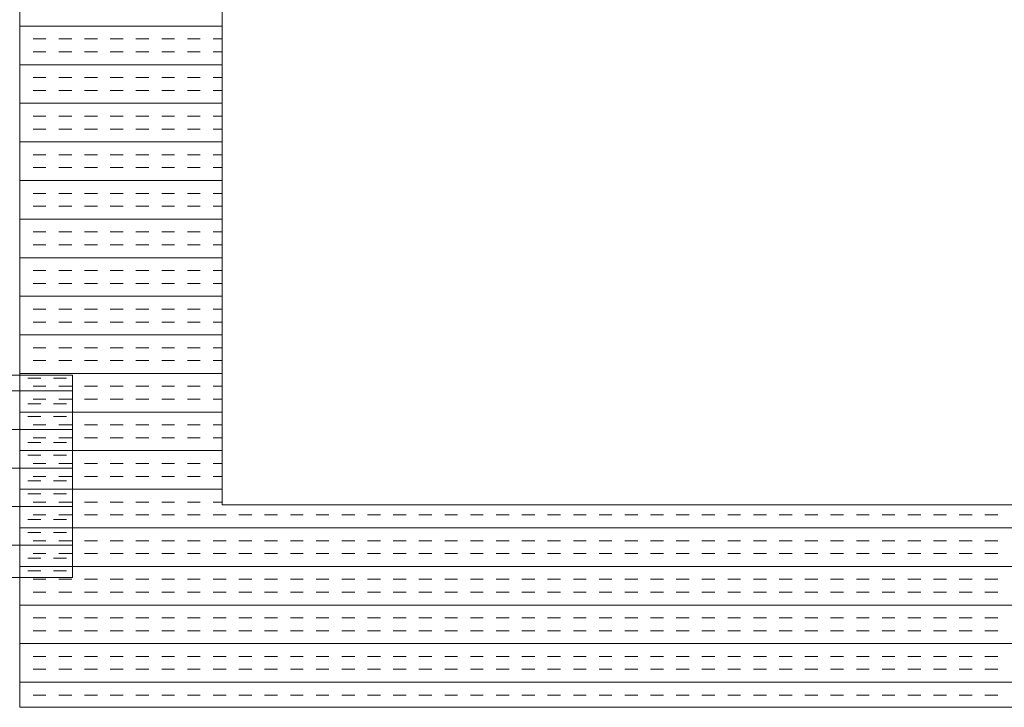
# Model space of a CAD drawing. Extents: x 3940905 to 4145695, y 925352 to 1109797.
# Tile 609 of 656: x 4013860 to 4014103, y 1100654 to 1100824. Entities that reach past the tile are written whole.
import ezdxf

# ---------------------------------------------------------------- set-up
doc = ezdxf.new("R2010")
doc.units = 0
doc.header["$LTSCALE"] = 750
doc.header["$MEASUREMENT"] = 0
doc.layers.add('CKD Equipments', color=252, linetype='CONTINUOUS', lineweight=0)

msp = doc.modelspace()

# ---------------------------------------------------------------- linework, layer by layer
at = {"layer": 'CKD Equipments'}
for p, q in [((4013860.36, 1101353.98), (4013860.36, 1100653.98)), ((4013910.36, 1101303.98), (4013910.36, 1100703.98)), ((4013873.36, 1100735.98), (4013273.36, 1100735.98)), ((4013873.36, 1100685.98), (4013873.36, 1100735.98)), ((4013910.36, 1100703.98), (4014628.36, 1100703.98)), ((4013273.36, 1100685.98), (4013873.36, 1100685.98)), ((4013860.36, 1100653.98), (4014678.36, 1100653.98))]:
    msp.add_line(p, q, dxfattribs=at)
at = {"layer": 'CKD Equipments', "color": 4, "linetype": 'Continuous'}
for p, q in [((4013910.36, 1100822.1), (4013860.36, 1100822.1)), ((4013860.49, 1100818.92), (4013860.36, 1100818.92)), ((4013866.84, 1100818.92), (4013863.66, 1100818.92)), ((4013873.19, 1100818.92), (4013870.01, 1100818.92)), ((4013879.54, 1100818.92), (4013876.36, 1100818.92)), ((4013885.89, 1100818.92), (4013882.71, 1100818.92)), ((4013892.24, 1100818.92), (4013889.06, 1100818.92)), ((4013898.59, 1100818.92), (4013895.41, 1100818.92)), ((4013904.94, 1100818.92), (4013901.76, 1100818.92)), ((4013910.36, 1100818.92), (4013908.11, 1100818.92)), ((4013860.49, 1100815.75), (4013860.36, 1100815.75)), ((4013866.84, 1100815.75), (4013863.66, 1100815.75)), ((4013873.19, 1100815.75), (4013870.01, 1100815.75)), ((4013879.54, 1100815.75), (4013876.36, 1100815.75)), ((4013885.89, 1100815.75), (4013882.71, 1100815.75)), ((4013892.24, 1100815.75), (4013889.06, 1100815.75)), ((4013898.59, 1100815.75), (4013895.41, 1100815.75)), ((4013904.94, 1100815.75), (4013901.76, 1100815.75)), ((4013910.36, 1100815.75), (4013908.11, 1100815.75)), ((4013910.36, 1100812.57), (4013860.36, 1100812.57)), ((4013860.49, 1100809.4), (4013860.36, 1100809.4)), ((4013866.84, 1100809.4), (4013863.66, 1100809.4)), ((4013873.19, 1100809.4), (4013870.01, 1100809.4)), ((4013879.54, 1100809.4), (4013876.36, 1100809.4)), ((4013885.89, 1100809.4), (4013882.71, 1100809.4)), ((4013892.24, 1100809.4), (4013889.06, 1100809.4)), ((4013898.59, 1100809.4), (4013895.41, 1100809.4)), ((4013904.94, 1100809.4), (4013901.76, 1100809.4)), ((4013910.36, 1100809.4), (4013908.11, 1100809.4)), ((4013860.49, 1100806.22), (4013860.36, 1100806.22)), ((4013866.84, 1100806.22), (4013863.66, 1100806.22)), ((4013873.19, 1100806.22), (4013870.01, 1100806.22)), ((4013879.54, 1100806.22), (4013876.36, 1100806.22)), ((4013885.89, 1100806.22), (4013882.71, 1100806.22)), ((4013892.24, 1100806.22), (4013889.06, 1100806.22)), ((4013898.59, 1100806.22), (4013895.41, 1100806.22)), ((4013904.94, 1100806.22), (4013901.76, 1100806.22)), ((4013910.36, 1100806.22), (4013908.11, 1100806.22)), ((4013910.36, 1100803.05), (4013860.36, 1100803.05)), ((4013860.49, 1100799.87), (4013860.36, 1100799.87)), ((4013866.84, 1100799.87), (4013863.66, 1100799.87)), ((4013873.19, 1100799.87), (4013870.01, 1100799.87)), ((4013879.54, 1100799.87), (4013876.36, 1100799.87)), ((4013885.89, 1100799.87), (4013882.71, 1100799.87)), ((4013892.24, 1100799.87), (4013889.06, 1100799.87)), ((4013898.59, 1100799.87), (4013895.41, 1100799.87)), ((4013904.94, 1100799.87), (4013901.76, 1100799.87)), ((4013910.36, 1100799.87), (4013908.11, 1100799.87)), ((4013860.49, 1100796.7), (4013860.36, 1100796.7)), ((4013866.84, 1100796.7), (4013863.66, 1100796.7)), ((4013873.19, 1100796.7), (4013870.01, 1100796.7)), ((4013879.54, 1100796.7), (4013876.36, 1100796.7)), ((4013885.89, 1100796.7), (4013882.71, 1100796.7)), ((4013892.24, 1100796.7), (4013889.06, 1100796.7)), ((4013898.59, 1100796.7), (4013895.41, 1100796.7)), ((4013904.94, 1100796.7), (4013901.76, 1100796.7)), ((4013910.36, 1100796.7), (4013908.11, 1100796.7)), ((4013910.36, 1100793.52), (4013860.36, 1100793.52)), ((4013860.49, 1100790.35), (4013860.36, 1100790.35)), ((4013866.84, 1100790.35), (4013863.66, 1100790.35)), ((4013873.19, 1100790.35), (4013870.01, 1100790.35)), ((4013879.54, 1100790.35), (4013876.36, 1100790.35)), ((4013885.89, 1100790.35), (4013882.71, 1100790.35)), ((4013892.24, 1100790.35), (4013889.06, 1100790.35)), ((4013898.59, 1100790.35), (4013895.41, 1100790.35)), ((4013904.94, 1100790.35), (4013901.76, 1100790.35)), ((4013910.36, 1100790.35), (4013908.11, 1100790.35)), ((4013860.49, 1100787.17), (4013860.36, 1100787.17)), ((4013866.84, 1100787.17), (4013863.66, 1100787.17)), ((4013873.19, 1100787.17), (4013870.01, 1100787.17)), ((4013879.54, 1100787.17), (4013876.36, 1100787.17)), ((4013885.89, 1100787.17), (4013882.71, 1100787.17)), ((4013892.24, 1100787.17), (4013889.06, 1100787.17)), ((4013898.59, 1100787.17), (4013895.41, 1100787.17)), ((4013904.94, 1100787.17), (4013901.76, 1100787.17)), ((4013910.36, 1100787.17), (4013908.11, 1100787.17)), ((4013910.36, 1100784), (4013860.36, 1100784)), ((4013860.49, 1100780.82), (4013860.36, 1100780.82)), ((4013866.84, 1100780.82), (4013863.66, 1100780.82)), ((4013873.19, 1100780.82), (4013870.01, 1100780.82)), ((4013879.54, 1100780.82), (4013876.36, 1100780.82)), ((4013885.89, 1100780.82), (4013882.71, 1100780.82)), ((4013892.24, 1100780.82), (4013889.06, 1100780.82)), ((4013898.59, 1100780.82), (4013895.41, 1100780.82)), ((4013904.94, 1100780.82), (4013901.76, 1100780.82)), ((4013910.36, 1100780.82), (4013908.11, 1100780.82)), ((4013860.49, 1100777.65), (4013860.36, 1100777.65)), ((4013866.84, 1100777.65), (4013863.66, 1100777.65)), ((4013873.19, 1100777.65), (4013870.01, 1100777.65)), ((4013879.54, 1100777.65), (4013876.36, 1100777.65)), ((4013885.89, 1100777.65), (4013882.71, 1100777.65)), ((4013892.24, 1100777.65), (4013889.06, 1100777.65)), ((4013898.59, 1100777.65), (4013895.41, 1100777.65)), ((4013904.94, 1100777.65), (4013901.76, 1100777.65)), ((4013910.36, 1100777.65), (4013908.11, 1100777.65)), ((4013910.36, 1100774.47), (4013860.36, 1100774.47)), ((4013860.49, 1100771.3), (4013860.36, 1100771.3)), ((4013866.84, 1100771.3), (4013863.66, 1100771.3)), ((4013873.19, 1100771.3), (4013870.01, 1100771.3)), ((4013879.54, 1100771.3), (4013876.36, 1100771.3)), ((4013885.89, 1100771.3), (4013882.71, 1100771.3)), ((4013892.24, 1100771.3), (4013889.06, 1100771.3)), ((4013898.59, 1100771.3), (4013895.41, 1100771.3)), ((4013904.94, 1100771.3), (4013901.76, 1100771.3)), ((4013910.36, 1100771.3), (4013908.11, 1100771.3)), ((4013860.49, 1100768.12), (4013860.36, 1100768.12)), ((4013866.84, 1100768.12), (4013863.66, 1100768.12)), ((4013873.19, 1100768.12), (4013870.01, 1100768.12)), ((4013879.54, 1100768.12), (4013876.36, 1100768.12)), ((4013885.89, 1100768.12), (4013882.71, 1100768.12)), ((4013892.24, 1100768.12), (4013889.06, 1100768.12)), ((4013898.59, 1100768.12), (4013895.41, 1100768.12)), ((4013904.94, 1100768.12), (4013901.76, 1100768.12)), ((4013910.36, 1100768.12), (4013908.11, 1100768.12)), ((4013910.36, 1100764.95), (4013860.36, 1100764.95)), ((4013860.49, 1100761.77), (4013860.36, 1100761.77)), ((4013866.84, 1100761.77), (4013863.66, 1100761.77)), ((4013873.19, 1100761.77), (4013870.01, 1100761.77)), ((4013879.54, 1100761.77), (4013876.36, 1100761.77)), ((4013885.89, 1100761.77), (4013882.71, 1100761.77)), ((4013892.24, 1100761.77), (4013889.06, 1100761.77)), ((4013898.59, 1100761.77), (4013895.41, 1100761.77)), ((4013904.94, 1100761.77), (4013901.76, 1100761.77)), ((4013910.36, 1100761.77), (4013908.11, 1100761.77)), ((4013860.49, 1100758.6), (4013860.36, 1100758.6)), ((4013866.84, 1100758.6), (4013863.66, 1100758.6)), ((4013873.19, 1100758.6), (4013870.01, 1100758.6)), ((4013879.54, 1100758.6), (4013876.36, 1100758.6)), ((4013885.89, 1100758.6), (4013882.71, 1100758.6)), ((4013892.24, 1100758.6), (4013889.06, 1100758.6)), ((4013898.59, 1100758.6), (4013895.41, 1100758.6)), ((4013904.94, 1100758.6), (4013901.76, 1100758.6)), ((4013910.36, 1100758.6), (4013908.11, 1100758.6)), ((4013910.36, 1100755.42), (4013860.36, 1100755.42)), ((4013860.49, 1100752.25), (4013860.36, 1100752.25)), ((4013866.84, 1100752.25), (4013863.66, 1100752.25)), ((4013873.19, 1100752.25), (4013870.01, 1100752.25)), ((4013879.54, 1100752.25), (4013876.36, 1100752.25)), ((4013885.89, 1100752.25), (4013882.71, 1100752.25)), ((4013892.24, 1100752.25), (4013889.06, 1100752.25)), ((4013898.59, 1100752.25), (4013895.41, 1100752.25)), ((4013904.94, 1100752.25), (4013901.76, 1100752.25)), ((4013910.36, 1100752.25), (4013908.11, 1100752.25)), ((4013860.49, 1100749.07), (4013860.36, 1100749.07)), ((4013866.84, 1100749.07), (4013863.66, 1100749.07)), ((4013873.19, 1100749.07), (4013870.01, 1100749.07)), ((4013879.54, 1100749.07), (4013876.36, 1100749.07)), ((4013885.89, 1100749.07), (4013882.71, 1100749.07)), ((4013892.24, 1100749.07), (4013889.06, 1100749.07)), ((4013898.59, 1100749.07), (4013895.41, 1100749.07)), ((4013904.94, 1100749.07), (4013901.76, 1100749.07)), ((4013910.36, 1100749.07), (4013908.11, 1100749.07)), ((4013910.36, 1100745.9), (4013860.36, 1100745.9)), ((4013860.49, 1100742.72), (4013860.36, 1100742.72)), ((4013866.84, 1100742.72), (4013863.66, 1100742.72)), ((4013873.19, 1100742.72), (4013870.01, 1100742.72)), ((4013879.54, 1100742.72), (4013876.36, 1100742.72)), ((4013885.89, 1100742.72), (4013882.71, 1100742.72)), ((4013892.24, 1100742.72), (4013889.06, 1100742.72)), ((4013898.59, 1100742.72), (4013895.41, 1100742.72)), ((4013904.94, 1100742.72), (4013901.76, 1100742.72)), ((4013910.36, 1100742.72), (4013908.11, 1100742.72)), ((4013860.49, 1100739.55), (4013860.36, 1100739.55)), ((4013866.84, 1100739.55), (4013863.66, 1100739.55)), ((4013873.19, 1100739.55), (4013870.01, 1100739.55)), ((4013879.54, 1100739.55), (4013876.36, 1100739.55)), ((4013885.89, 1100739.55), (4013882.71, 1100739.55)), ((4013892.24, 1100739.55), (4013889.06, 1100739.55)), ((4013898.59, 1100739.55), (4013895.41, 1100739.55)), ((4013904.94, 1100739.55), (4013901.76, 1100739.55)), ((4013910.36, 1100739.55), (4013908.11, 1100739.55)), ((4013910.36, 1100736.37), (4013860.36, 1100736.37)), ((4013865.54, 1100735.25), (4013862.36, 1100735.25)), ((4013871.89, 1100735.25), (4013868.71, 1100735.25)), ((4013873.36, 1100732.07), (4013273.36, 1100732.07)), ((4013860.49, 1100733.2), (4013860.36, 1100733.2)), ((4013866.84, 1100733.2), (4013863.66, 1100733.2)), ((4013873.19, 1100733.2), (4013870.01, 1100733.2)), ((4013879.54, 1100733.2), (4013876.36, 1100733.2)), ((4013885.89, 1100733.2), (4013882.71, 1100733.2)), ((4013892.24, 1100733.2), (4013889.06, 1100733.2)), ((4013898.59, 1100733.2), (4013895.41, 1100733.2)), ((4013904.94, 1100733.2), (4013901.76, 1100733.2)), ((4013910.36, 1100733.2), (4013908.11, 1100733.2)), ((4013860.49, 1100730.02), (4013860.36, 1100730.02)), ((4013866.84, 1100730.02), (4013863.66, 1100730.02)), ((4013873.19, 1100730.02), (4013870.01, 1100730.02)), ((4013879.54, 1100730.02), (4013876.36, 1100730.02)), ((4013885.89, 1100730.02), (4013882.71, 1100730.02)), ((4013892.24, 1100730.02), (4013889.06, 1100730.02)), ((4013898.59, 1100730.02), (4013895.41, 1100730.02)), ((4013904.94, 1100730.02), (4013901.76, 1100730.02)), ((4013910.36, 1100730.02), (4013908.11, 1100730.02)), ((4013910.36, 1100726.85), (4013860.36, 1100726.85)), ((4013865.54, 1100728.9), (4013862.36, 1100728.9)), ((4013871.89, 1100728.9), (4013868.71, 1100728.9)), ((4013865.54, 1100725.72), (4013862.36, 1100725.72)), ((4013871.89, 1100725.72), (4013868.71, 1100725.72)), ((4013873.36, 1100722.55), (4013273.36, 1100722.55)), ((4013860.49, 1100723.67), (4013860.36, 1100723.67)), ((4013866.84, 1100723.67), (4013863.66, 1100723.67)), ((4013873.19, 1100723.67), (4013870.01, 1100723.67)), ((4013879.54, 1100723.67), (4013876.36, 1100723.67)), ((4013885.89, 1100723.67), (4013882.71, 1100723.67)), ((4013892.24, 1100723.67), (4013889.06, 1100723.67)), ((4013898.59, 1100723.67), (4013895.41, 1100723.67)), ((4013904.94, 1100723.67), (4013901.76, 1100723.67)), ((4013910.36, 1100723.67), (4013908.11, 1100723.67)), ((4013860.49, 1100720.5), (4013860.36, 1100720.5)), ((4013865.54, 1100719.37), (4013862.36, 1100719.37)), ((4013866.84, 1100720.5), (4013863.66, 1100720.5)), ((4013871.89, 1100719.37), (4013868.71, 1100719.37)), ((4013873.19, 1100720.5), (4013870.01, 1100720.5)), ((4013879.54, 1100720.5), (4013876.36, 1100720.5)), ((4013885.89, 1100720.5), (4013882.71, 1100720.5)), ((4013892.24, 1100720.5), (4013889.06, 1100720.5)), ((4013898.59, 1100720.5), (4013895.41, 1100720.5)), ((4013904.94, 1100720.5), (4013901.76, 1100720.5)), ((4013910.36, 1100720.5), (4013908.11, 1100720.5)), ((4013910.36, 1100717.32), (4013860.36, 1100717.32)), ((4013865.54, 1100716.2), (4013862.36, 1100716.2)), ((4013871.89, 1100716.2), (4013868.71, 1100716.2)), ((4013873.36, 1100713.02), (4013273.36, 1100713.02)), ((4013860.49, 1100714.15), (4013860.36, 1100714.15)), ((4013866.84, 1100714.15), (4013863.66, 1100714.15)), ((4013873.19, 1100714.15), (4013870.01, 1100714.15)), ((4013879.54, 1100714.15), (4013876.36, 1100714.15)), ((4013885.89, 1100714.15), (4013882.71, 1100714.15)), ((4013892.24, 1100714.15), (4013889.06, 1100714.15)), ((4013898.59, 1100714.15), (4013895.41, 1100714.15)), ((4013904.94, 1100714.15), (4013901.76, 1100714.15)), ((4013910.36, 1100714.15), (4013908.11, 1100714.15)), ((4013860.49, 1100710.97), (4013860.36, 1100710.97)), ((4013865.54, 1100709.85), (4013862.36, 1100709.85)), ((4013866.84, 1100710.97), (4013863.66, 1100710.97)), ((4013871.89, 1100709.85), (4013868.71, 1100709.85)), ((4013873.19, 1100710.97), (4013870.01, 1100710.97)), ((4013879.54, 1100710.97), (4013876.36, 1100710.97)), ((4013885.89, 1100710.97), (4013882.71, 1100710.97)), ((4013892.24, 1100710.97), (4013889.06, 1100710.97)), ((4013898.59, 1100710.97), (4013895.41, 1100710.97)), ((4013904.94, 1100710.97), (4013901.76, 1100710.97)), ((4013910.36, 1100710.97), (4013908.11, 1100710.97)), ((4013910.36, 1100707.8), (4013860.36, 1100707.8)), ((4013865.54, 1100706.67), (4013862.36, 1100706.67)), ((4013871.89, 1100706.67), (4013868.71, 1100706.67)), ((4013873.36, 1100703.5), (4013273.36, 1100703.5)), ((4013860.49, 1100704.62), (4013860.36, 1100704.62)), ((4013866.84, 1100704.62), (4013863.66, 1100704.62)), ((4013873.19, 1100704.62), (4013870.01, 1100704.62)), ((4013879.54, 1100704.62), (4013876.36, 1100704.62)), ((4013885.89, 1100704.62), (4013882.71, 1100704.62)), ((4013892.24, 1100704.62), (4013889.06, 1100704.62)), ((4013898.59, 1100704.62), (4013895.41, 1100704.62)), ((4013904.94, 1100704.62), (4013901.76, 1100704.62)), ((4013910.36, 1100704.62), (4013908.11, 1100704.62)), ((4013860.49, 1100701.45), (4013860.36, 1100701.45)), ((4013865.54, 1100700.32), (4013862.36, 1100700.32)), ((4013866.84, 1100701.45), (4013863.66, 1100701.45)), ((4013871.89, 1100700.32), (4013868.71, 1100700.32)), ((4013873.19, 1100701.45), (4013870.01, 1100701.45)), ((4013879.54, 1100701.45), (4013876.36, 1100701.45)), ((4013885.89, 1100701.45), (4013882.71, 1100701.45)), ((4013892.24, 1100701.45), (4013889.06, 1100701.45)), ((4013898.59, 1100701.45), (4013895.41, 1100701.45)), ((4013904.94, 1100701.45), (4013901.76, 1100701.45)), ((4013911.29, 1100701.45), (4013908.11, 1100701.45)), ((4013917.64, 1100701.45), (4013914.46, 1100701.45)), ((4013923.99, 1100701.45), (4013920.81, 1100701.45)), ((4013930.34, 1100701.45), (4013927.16, 1100701.45)), ((4013936.69, 1100701.45), (4013933.51, 1100701.45)), ((4013943.04, 1100701.45), (4013939.86, 1100701.45)), ((4013949.39, 1100701.45), (4013946.21, 1100701.45)), ((4013955.74, 1100701.45), (4013952.56, 1100701.45)), ((4013962.09, 1100701.45), (4013958.91, 1100701.45)), ((4013968.44, 1100701.45), (4013965.26, 1100701.45)), ((4013974.79, 1100701.45), (4013971.61, 1100701.45)), ((4013981.14, 1100701.45), (4013977.96, 1100701.45)), ((4013987.49, 1100701.45), (4013984.31, 1100701.45)), ((4013993.84, 1100701.45), (4013990.66, 1100701.45)), ((4014000.19, 1100701.45), (4013997.01, 1100701.45)), ((4014006.54, 1100701.45), (4014003.36, 1100701.45)), ((4014012.89, 1100701.45), (4014009.71, 1100701.45)), ((4014019.24, 1100701.45), (4014016.06, 1100701.45)), ((4014025.59, 1100701.45), (4014022.41, 1100701.45)), ((4014031.94, 1100701.45), (4014028.76, 1100701.45)), ((4014038.29, 1100701.45), (4014035.11, 1100701.45)), ((4014044.64, 1100701.45), (4014041.46, 1100701.45)), ((4014050.99, 1100701.45), (4014047.81, 1100701.45)), ((4014057.34, 1100701.45), (4014054.16, 1100701.45)), ((4014063.69, 1100701.45), (4014060.51, 1100701.45)), ((4014070.04, 1100701.45), (4014066.86, 1100701.45)), ((4014076.39, 1100701.45), (4014073.21, 1100701.45)), ((4014082.74, 1100701.45), (4014079.56, 1100701.45)), ((4014089.09, 1100701.45), (4014085.91, 1100701.45)), ((4014095.44, 1100701.45), (4014092.26, 1100701.45)), ((4014101.79, 1100701.45), (4014098.61, 1100701.45)), ((4014678.36, 1100698.27), (4013860.36, 1100698.27)), ((4013860.49, 1100695.1), (4013860.36, 1100695.1)), ((4013865.54, 1100697.15), (4013862.36, 1100697.15)), ((4013866.84, 1100695.1), (4013863.66, 1100695.1)), ((4013871.89, 1100697.15), (4013868.71, 1100697.15)), ((4013873.19, 1100695.1), (4013870.01, 1100695.1)), ((4013879.54, 1100695.1), (4013876.36, 1100695.1)), ((4013885.89, 1100695.1), (4013882.71, 1100695.1)), ((4013892.24, 1100695.1), (4013889.06, 1100695.1)), ((4013898.59, 1100695.1), (4013895.41, 1100695.1)), ((4013904.94, 1100695.1), (4013901.76, 1100695.1)), ((4013911.29, 1100695.1), (4013908.11, 1100695.1)), ((4013917.64, 1100695.1), (4013914.46, 1100695.1)), ((4013923.99, 1100695.1), (4013920.81, 1100695.1)), ((4013930.34, 1100695.1), (4013927.16, 1100695.1)), ((4013936.69, 1100695.1), (4013933.51, 1100695.1)), ((4013943.04, 1100695.1), (4013939.86, 1100695.1)), ((4013949.39, 1100695.1), (4013946.21, 1100695.1)), ((4013955.74, 1100695.1), (4013952.56, 1100695.1)), ((4013962.09, 1100695.1), (4013958.91, 1100695.1)), ((4013968.44, 1100695.1), (4013965.26, 1100695.1)), ((4013974.79, 1100695.1), (4013971.61, 1100695.1)), ((4013981.14, 1100695.1), (4013977.96, 1100695.1)), ((4013987.49, 1100695.1), (4013984.31, 1100695.1)), ((4013993.84, 1100695.1), (4013990.66, 1100695.1)), ((4014000.19, 1100695.1), (4013997.01, 1100695.1)), ((4014006.54, 1100695.1), (4014003.36, 1100695.1)), ((4014012.89, 1100695.1), (4014009.71, 1100695.1)), ((4014019.24, 1100695.1), (4014016.06, 1100695.1)), ((4014025.59, 1100695.1), (4014022.41, 1100695.1)), ((4014031.94, 1100695.1), (4014028.76, 1100695.1)), ((4014038.29, 1100695.1), (4014035.11, 1100695.1)), ((4014044.64, 1100695.1), (4014041.46, 1100695.1)), ((4014050.99, 1100695.1), (4014047.81, 1100695.1)), ((4014057.34, 1100695.1), (4014054.16, 1100695.1)), ((4014063.69, 1100695.1), (4014060.51, 1100695.1)), ((4014070.04, 1100695.1), (4014066.86, 1100695.1)), ((4014076.39, 1100695.1), (4014073.21, 1100695.1)), ((4014082.74, 1100695.1), (4014079.56, 1100695.1)), ((4014089.09, 1100695.1), (4014085.91, 1100695.1)), ((4014095.44, 1100695.1), (4014092.26, 1100695.1)), ((4014101.79, 1100695.1), (4014098.61, 1100695.1)), ((4013873.36, 1100693.97), (4013273.36, 1100693.97)), ((4013860.49, 1100691.92), (4013860.36, 1100691.92)), ((4013865.54, 1100690.8), (4013862.36, 1100690.8)), ((4013866.84, 1100691.92), (4013863.66, 1100691.92)), ((4013871.89, 1100690.8), (4013868.71, 1100690.8)), ((4013873.19, 1100691.92), (4013870.01, 1100691.92)), ((4013879.54, 1100691.92), (4013876.36, 1100691.92)), ((4013885.89, 1100691.92), (4013882.71, 1100691.92)), ((4013892.24, 1100691.92), (4013889.06, 1100691.92)), ((4013898.59, 1100691.92), (4013895.41, 1100691.92)), ((4013904.94, 1100691.92), (4013901.76, 1100691.92)), ((4013911.29, 1100691.92), (4013908.11, 1100691.92)), ((4013917.64, 1100691.92), (4013914.46, 1100691.92)), ((4013923.99, 1100691.92), (4013920.81, 1100691.92)), ((4013930.34, 1100691.92), (4013927.16, 1100691.92)), ((4013936.69, 1100691.92), (4013933.51, 1100691.92)), ((4013943.04, 1100691.92), (4013939.86, 1100691.92)), ((4013949.39, 1100691.92), (4013946.21, 1100691.92)), ((4013955.74, 1100691.92), (4013952.56, 1100691.92)), ((4013962.09, 1100691.92), (4013958.91, 1100691.92)), ((4013968.44, 1100691.92), (4013965.26, 1100691.92)), ((4013974.79, 1100691.92), (4013971.61, 1100691.92)), ((4013981.14, 1100691.92), (4013977.96, 1100691.92)), ((4013987.49, 1100691.92), (4013984.31, 1100691.92)), ((4013993.84, 1100691.92), (4013990.66, 1100691.92)), ((4014000.19, 1100691.92), (4013997.01, 1100691.92)), ((4014006.54, 1100691.92), (4014003.36, 1100691.92)), ((4014012.89, 1100691.92), (4014009.71, 1100691.92)), ((4014019.24, 1100691.92), (4014016.06, 1100691.92)), ((4014025.59, 1100691.92), (4014022.41, 1100691.92)), ((4014031.94, 1100691.92), (4014028.76, 1100691.92)), ((4014038.29, 1100691.92), (4014035.11, 1100691.92)), ((4014044.64, 1100691.92), (4014041.46, 1100691.92)), ((4014050.99, 1100691.92), (4014047.81, 1100691.92)), ((4014057.34, 1100691.92), (4014054.16, 1100691.92)), ((4014063.69, 1100691.92), (4014060.51, 1100691.92)), ((4014070.04, 1100691.92), (4014066.86, 1100691.92)), ((4014076.39, 1100691.92), (4014073.21, 1100691.92)), ((4014082.74, 1100691.92), (4014079.56, 1100691.92)), ((4014089.09, 1100691.92), (4014085.91, 1100691.92)), ((4014095.44, 1100691.92), (4014092.26, 1100691.92)), ((4014101.79, 1100691.92), (4014098.61, 1100691.92)), ((4014678.36, 1100688.75), (4013860.36, 1100688.75)), ((4013860.49, 1100685.57), (4013860.36, 1100685.57)), ((4013865.54, 1100687.62), (4013862.36, 1100687.62)), ((4013866.84, 1100685.57), (4013863.66, 1100685.57)), ((4013871.89, 1100687.62), (4013868.71, 1100687.62)), ((4013873.19, 1100685.57), (4013870.01, 1100685.57)), ((4013879.54, 1100685.57), (4013876.36, 1100685.57)), ((4013885.89, 1100685.57), (4013882.71, 1100685.57)), ((4013892.24, 1100685.57), (4013889.06, 1100685.57)), ((4013898.59, 1100685.57), (4013895.41, 1100685.57)), ((4013904.94, 1100685.57), (4013901.76, 1100685.57)), ((4013911.29, 1100685.57), (4013908.11, 1100685.57)), ((4013917.64, 1100685.57), (4013914.46, 1100685.57)), ((4013923.99, 1100685.57), (4013920.81, 1100685.57)), ((4013930.34, 1100685.57), (4013927.16, 1100685.57)), ((4013936.69, 1100685.57), (4013933.51, 1100685.57)), ((4013943.04, 1100685.57), (4013939.86, 1100685.57)), ((4013949.39, 1100685.57), (4013946.21, 1100685.57)), ((4013955.74, 1100685.57), (4013952.56, 1100685.57)), ((4013962.09, 1100685.57), (4013958.91, 1100685.57)), ((4013968.44, 1100685.57), (4013965.26, 1100685.57)), ((4013974.79, 1100685.57), (4013971.61, 1100685.57)), ((4013981.14, 1100685.57), (4013977.96, 1100685.57)), ((4013987.49, 1100685.57), (4013984.31, 1100685.57)), ((4013993.84, 1100685.57), (4013990.66, 1100685.57)), ((4014000.19, 1100685.57), (4013997.01, 1100685.57)), ((4014006.54, 1100685.57), (4014003.36, 1100685.57)), ((4014012.89, 1100685.57), (4014009.71, 1100685.57)), ((4014019.24, 1100685.57), (4014016.06, 1100685.57)), ((4014025.59, 1100685.57), (4014022.41, 1100685.57)), ((4014031.94, 1100685.57), (4014028.76, 1100685.57)), ((4014038.29, 1100685.57), (4014035.11, 1100685.57)), ((4014044.64, 1100685.57), (4014041.46, 1100685.57)), ((4014050.99, 1100685.57), (4014047.81, 1100685.57)), ((4014057.34, 1100685.57), (4014054.16, 1100685.57)), ((4014063.69, 1100685.57), (4014060.51, 1100685.57)), ((4014070.04, 1100685.57), (4014066.86, 1100685.57)), ((4014076.39, 1100685.57), (4014073.21, 1100685.57)), ((4014082.74, 1100685.57), (4014079.56, 1100685.57)), ((4014089.09, 1100685.57), (4014085.91, 1100685.57)), ((4014095.44, 1100685.57), (4014092.26, 1100685.57)), ((4014101.79, 1100685.57), (4014098.61, 1100685.57)), ((4013860.49, 1100682.4), (4013860.36, 1100682.4)), ((4013866.84, 1100682.4), (4013863.66, 1100682.4)), ((4013873.19, 1100682.4), (4013870.01, 1100682.4)), ((4013879.54, 1100682.4), (4013876.36, 1100682.4)), ((4013885.89, 1100682.4), (4013882.71, 1100682.4)), ((4013892.24, 1100682.4), (4013889.06, 1100682.4)), ((4013898.59, 1100682.4), (4013895.41, 1100682.4)), ((4013904.94, 1100682.4), (4013901.76, 1100682.4)), ((4013911.29, 1100682.4), (4013908.11, 1100682.4)), ((4013917.64, 1100682.4), (4013914.46, 1100682.4)), ((4013923.99, 1100682.4), (4013920.81, 1100682.4)), ((4013930.34, 1100682.4), (4013927.16, 1100682.4)), ((4013936.69, 1100682.4), (4013933.51, 1100682.4)), ((4013943.04, 1100682.4), (4013939.86, 1100682.4)), ((4013949.39, 1100682.4), (4013946.21, 1100682.4)), ((4013955.74, 1100682.4), (4013952.56, 1100682.4)), ((4013962.09, 1100682.4), (4013958.91, 1100682.4)), ((4013968.44, 1100682.4), (4013965.26, 1100682.4)), ((4013974.79, 1100682.4), (4013971.61, 1100682.4)), ((4013981.14, 1100682.4), (4013977.96, 1100682.4)), ((4013987.49, 1100682.4), (4013984.31, 1100682.4)), ((4013993.84, 1100682.4), (4013990.66, 1100682.4)), ((4014000.19, 1100682.4), (4013997.01, 1100682.4)), ((4014006.54, 1100682.4), (4014003.36, 1100682.4)), ((4014012.89, 1100682.4), (4014009.71, 1100682.4)), ((4014019.24, 1100682.4), (4014016.06, 1100682.4)), ((4014025.59, 1100682.4), (4014022.41, 1100682.4)), ((4014031.94, 1100682.4), (4014028.76, 1100682.4)), ((4014038.29, 1100682.4), (4014035.11, 1100682.4)), ((4014044.64, 1100682.4), (4014041.46, 1100682.4)), ((4014050.99, 1100682.4), (4014047.81, 1100682.4)), ((4014057.34, 1100682.4), (4014054.16, 1100682.4)), ((4014063.69, 1100682.4), (4014060.51, 1100682.4)), ((4014070.04, 1100682.4), (4014066.86, 1100682.4)), ((4014076.39, 1100682.4), (4014073.21, 1100682.4)), ((4014082.74, 1100682.4), (4014079.56, 1100682.4)), ((4014089.09, 1100682.4), (4014085.91, 1100682.4)), ((4014095.44, 1100682.4), (4014092.26, 1100682.4)), ((4014101.79, 1100682.4), (4014098.61, 1100682.4)), ((4014678.36, 1100679.22), (4013860.36, 1100679.22)), ((4013860.49, 1100676.05), (4013860.36, 1100676.05)), ((4013866.84, 1100676.05), (4013863.66, 1100676.05)), ((4013873.19, 1100676.05), (4013870.01, 1100676.05)), ((4013879.54, 1100676.05), (4013876.36, 1100676.05)), ((4013885.89, 1100676.05), (4013882.71, 1100676.05)), ((4013892.24, 1100676.05), (4013889.06, 1100676.05)), ((4013898.59, 1100676.05), (4013895.41, 1100676.05)), ((4013904.94, 1100676.05), (4013901.76, 1100676.05)), ((4013911.29, 1100676.05), (4013908.11, 1100676.05)), ((4013917.64, 1100676.05), (4013914.46, 1100676.05)), ((4013923.99, 1100676.05), (4013920.81, 1100676.05)), ((4013930.34, 1100676.05), (4013927.16, 1100676.05)), ((4013936.69, 1100676.05), (4013933.51, 1100676.05)), ((4013943.04, 1100676.05), (4013939.86, 1100676.05)), ((4013949.39, 1100676.05), (4013946.21, 1100676.05)), ((4013955.74, 1100676.05), (4013952.56, 1100676.05)), ((4013962.09, 1100676.05), (4013958.91, 1100676.05)), ((4013968.44, 1100676.05), (4013965.26, 1100676.05)), ((4013974.79, 1100676.05), (4013971.61, 1100676.05)), ((4013981.14, 1100676.05), (4013977.96, 1100676.05)), ((4013987.49, 1100676.05), (4013984.31, 1100676.05)), ((4013993.84, 1100676.05), (4013990.66, 1100676.05)), ((4014000.19, 1100676.05), (4013997.01, 1100676.05)), ((4014006.54, 1100676.05), (4014003.36, 1100676.05)), ((4014012.89, 1100676.05), (4014009.71, 1100676.05)), ((4014019.24, 1100676.05), (4014016.06, 1100676.05)), ((4014025.59, 1100676.05), (4014022.41, 1100676.05)), ((4014031.94, 1100676.05), (4014028.76, 1100676.05)), ((4014038.29, 1100676.05), (4014035.11, 1100676.05)), ((4014044.64, 1100676.05), (4014041.46, 1100676.05)), ((4014050.99, 1100676.05), (4014047.81, 1100676.05)), ((4014057.34, 1100676.05), (4014054.16, 1100676.05)), ((4014063.69, 1100676.05), (4014060.51, 1100676.05)), ((4014070.04, 1100676.05), (4014066.86, 1100676.05)), ((4014076.39, 1100676.05), (4014073.21, 1100676.05)), ((4014082.74, 1100676.05), (4014079.56, 1100676.05)), ((4014089.09, 1100676.05), (4014085.91, 1100676.05)), ((4014095.44, 1100676.05), (4014092.26, 1100676.05)), ((4014101.79, 1100676.05), (4014098.61, 1100676.05)), ((4013860.49, 1100672.87), (4013860.36, 1100672.87)), ((4013866.84, 1100672.87), (4013863.66, 1100672.87)), ((4013873.19, 1100672.87), (4013870.01, 1100672.87)), ((4013879.54, 1100672.87), (4013876.36, 1100672.87)), ((4013885.89, 1100672.87), (4013882.71, 1100672.87)), ((4013892.24, 1100672.87), (4013889.06, 1100672.87)), ((4013898.59, 1100672.87), (4013895.41, 1100672.87)), ((4013904.94, 1100672.87), (4013901.76, 1100672.87)), ((4013911.29, 1100672.87), (4013908.11, 1100672.87)), ((4013917.64, 1100672.87), (4013914.46, 1100672.87)), ((4013923.99, 1100672.87), (4013920.81, 1100672.87)), ((4013930.34, 1100672.87), (4013927.16, 1100672.87)), ((4013936.69, 1100672.87), (4013933.51, 1100672.87)), ((4013943.04, 1100672.87), (4013939.86, 1100672.87)), ((4013949.39, 1100672.87), (4013946.21, 1100672.87)), ((4013955.74, 1100672.87), (4013952.56, 1100672.87)), ((4013962.09, 1100672.87), (4013958.91, 1100672.87)), ((4013968.44, 1100672.87), (4013965.26, 1100672.87)), ((4013974.79, 1100672.87), (4013971.61, 1100672.87)), ((4013981.14, 1100672.87), (4013977.96, 1100672.87)), ((4013987.49, 1100672.87), (4013984.31, 1100672.87)), ((4013993.84, 1100672.87), (4013990.66, 1100672.87)), ((4014000.19, 1100672.87), (4013997.01, 1100672.87)), ((4014006.54, 1100672.87), (4014003.36, 1100672.87)), ((4014012.89, 1100672.87), (4014009.71, 1100672.87)), ((4014019.24, 1100672.87), (4014016.06, 1100672.87)), ((4014025.59, 1100672.87), (4014022.41, 1100672.87)), ((4014031.94, 1100672.87), (4014028.76, 1100672.87)), ((4014038.29, 1100672.87), (4014035.11, 1100672.87)), ((4014044.64, 1100672.87), (4014041.46, 1100672.87)), ((4014050.99, 1100672.87), (4014047.81, 1100672.87)), ((4014057.34, 1100672.87), (4014054.16, 1100672.87)), ((4014063.69, 1100672.87), (4014060.51, 1100672.87)), ((4014070.04, 1100672.87), (4014066.86, 1100672.87)), ((4014076.39, 1100672.87), (4014073.21, 1100672.87)), ((4014082.74, 1100672.87), (4014079.56, 1100672.87)), ((4014089.09, 1100672.87), (4014085.91, 1100672.87)), ((4014095.44, 1100672.87), (4014092.26, 1100672.87)), ((4014101.79, 1100672.87), (4014098.61, 1100672.87)), ((4014678.36, 1100669.7), (4013860.36, 1100669.7)), ((4013860.49, 1100666.52), (4013860.36, 1100666.52)), ((4013866.84, 1100666.52), (4013863.66, 1100666.52)), ((4013873.19, 1100666.52), (4013870.01, 1100666.52)), ((4013879.54, 1100666.52), (4013876.36, 1100666.52)), ((4013885.89, 1100666.52), (4013882.71, 1100666.52)), ((4013892.24, 1100666.52), (4013889.06, 1100666.52)), ((4013898.59, 1100666.52), (4013895.41, 1100666.52)), ((4013904.94, 1100666.52), (4013901.76, 1100666.52)), ((4013911.29, 1100666.52), (4013908.11, 1100666.52)), ((4013917.64, 1100666.52), (4013914.46, 1100666.52)), ((4013923.99, 1100666.52), (4013920.81, 1100666.52)), ((4013930.34, 1100666.52), (4013927.16, 1100666.52)), ((4013936.69, 1100666.52), (4013933.51, 1100666.52)), ((4013943.04, 1100666.52), (4013939.86, 1100666.52)), ((4013949.39, 1100666.52), (4013946.21, 1100666.52)), ((4013955.74, 1100666.52), (4013952.56, 1100666.52)), ((4013962.09, 1100666.52), (4013958.91, 1100666.52)), ((4013968.44, 1100666.52), (4013965.26, 1100666.52)), ((4013974.79, 1100666.52), (4013971.61, 1100666.52)), ((4013981.14, 1100666.52), (4013977.96, 1100666.52)), ((4013987.49, 1100666.52), (4013984.31, 1100666.52)), ((4013993.84, 1100666.52), (4013990.66, 1100666.52)), ((4014000.19, 1100666.52), (4013997.01, 1100666.52)), ((4014006.54, 1100666.52), (4014003.36, 1100666.52)), ((4014012.89, 1100666.52), (4014009.71, 1100666.52)), ((4014019.24, 1100666.52), (4014016.06, 1100666.52)), ((4014025.59, 1100666.52), (4014022.41, 1100666.52)), ((4014031.94, 1100666.52), (4014028.76, 1100666.52)), ((4014038.29, 1100666.52), (4014035.11, 1100666.52)), ((4014044.64, 1100666.52), (4014041.46, 1100666.52)), ((4014050.99, 1100666.52), (4014047.81, 1100666.52)), ((4014057.34, 1100666.52), (4014054.16, 1100666.52)), ((4014063.69, 1100666.52), (4014060.51, 1100666.52)), ((4014070.04, 1100666.52), (4014066.86, 1100666.52)), ((4014076.39, 1100666.52), (4014073.21, 1100666.52)), ((4014082.74, 1100666.52), (4014079.56, 1100666.52)), ((4014089.09, 1100666.52), (4014085.91, 1100666.52)), ((4014095.44, 1100666.52), (4014092.26, 1100666.52)), ((4014101.79, 1100666.52), (4014098.61, 1100666.52)), ((4013860.49, 1100663.35), (4013860.36, 1100663.35)), ((4013866.84, 1100663.35), (4013863.66, 1100663.35)), ((4013873.19, 1100663.35), (4013870.01, 1100663.35)), ((4013879.54, 1100663.35), (4013876.36, 1100663.35)), ((4013885.89, 1100663.35), (4013882.71, 1100663.35)), ((4013892.24, 1100663.35), (4013889.06, 1100663.35)), ((4013898.59, 1100663.35), (4013895.41, 1100663.35)), ((4013904.94, 1100663.35), (4013901.76, 1100663.35)), ((4013911.29, 1100663.35), (4013908.11, 1100663.35)), ((4013917.64, 1100663.35), (4013914.46, 1100663.35)), ((4013923.99, 1100663.35), (4013920.81, 1100663.35)), ((4013930.34, 1100663.35), (4013927.16, 1100663.35)), ((4013936.69, 1100663.35), (4013933.51, 1100663.35)), ((4013943.04, 1100663.35), (4013939.86, 1100663.35)), ((4013949.39, 1100663.35), (4013946.21, 1100663.35)), ((4013955.74, 1100663.35), (4013952.56, 1100663.35)), ((4013962.09, 1100663.35), (4013958.91, 1100663.35)), ((4013968.44, 1100663.35), (4013965.26, 1100663.35)), ((4013974.79, 1100663.35), (4013971.61, 1100663.35)), ((4013981.14, 1100663.35), (4013977.96, 1100663.35)), ((4013987.49, 1100663.35), (4013984.31, 1100663.35)), ((4013993.84, 1100663.35), (4013990.66, 1100663.35)), ((4014000.19, 1100663.35), (4013997.01, 1100663.35)), ((4014006.54, 1100663.35), (4014003.36, 1100663.35)), ((4014012.89, 1100663.35), (4014009.71, 1100663.35)), ((4014019.24, 1100663.35), (4014016.06, 1100663.35)), ((4014025.59, 1100663.35), (4014022.41, 1100663.35)), ((4014031.94, 1100663.35), (4014028.76, 1100663.35)), ((4014038.29, 1100663.35), (4014035.11, 1100663.35)), ((4014044.64, 1100663.35), (4014041.46, 1100663.35)), ((4014050.99, 1100663.35), (4014047.81, 1100663.35)), ((4014057.34, 1100663.35), (4014054.16, 1100663.35)), ((4014063.69, 1100663.35), (4014060.51, 1100663.35)), ((4014070.04, 1100663.35), (4014066.86, 1100663.35)), ((4014076.39, 1100663.35), (4014073.21, 1100663.35)), ((4014082.74, 1100663.35), (4014079.56, 1100663.35)), ((4014089.09, 1100663.35), (4014085.91, 1100663.35)), ((4014095.44, 1100663.35), (4014092.26, 1100663.35)), ((4014101.79, 1100663.35), (4014098.61, 1100663.35)), ((4014678.36, 1100660.17), (4013860.36, 1100660.17)), ((4013860.49, 1100657), (4013860.36, 1100657)), ((4013866.84, 1100657), (4013863.66, 1100657)), ((4013873.19, 1100657), (4013870.01, 1100657)), ((4013879.54, 1100657), (4013876.36, 1100657)), ((4013885.89, 1100657), (4013882.71, 1100657)), ((4013892.24, 1100657), (4013889.06, 1100657)), ((4013898.59, 1100657), (4013895.41, 1100657)), ((4013904.94, 1100657), (4013901.76, 1100657)), ((4013911.29, 1100657), (4013908.11, 1100657)), ((4013917.64, 1100657), (4013914.46, 1100657)), ((4013923.99, 1100657), (4013920.81, 1100657)), ((4013930.34, 1100657), (4013927.16, 1100657)), ((4013936.69, 1100657), (4013933.51, 1100657)), ((4013943.04, 1100657), (4013939.86, 1100657)), ((4013949.39, 1100657), (4013946.21, 1100657)), ((4013955.74, 1100657), (4013952.56, 1100657)), ((4013962.09, 1100657), (4013958.91, 1100657)), ((4013968.44, 1100657), (4013965.26, 1100657)), ((4013974.79, 1100657), (4013971.61, 1100657)), ((4013981.14, 1100657), (4013977.96, 1100657)), ((4013987.49, 1100657), (4013984.31, 1100657)), ((4013993.84, 1100657), (4013990.66, 1100657)), ((4014000.19, 1100657), (4013997.01, 1100657)), ((4014006.54, 1100657), (4014003.36, 1100657)), ((4014012.89, 1100657), (4014009.71, 1100657)), ((4014019.24, 1100657), (4014016.06, 1100657)), ((4014025.59, 1100657), (4014022.41, 1100657)), ((4014031.94, 1100657), (4014028.76, 1100657)), ((4014038.29, 1100657), (4014035.11, 1100657)), ((4014044.64, 1100657), (4014041.46, 1100657)), ((4014050.99, 1100657), (4014047.81, 1100657)), ((4014057.34, 1100657), (4014054.16, 1100657)), ((4014063.69, 1100657), (4014060.51, 1100657)), ((4014070.04, 1100657), (4014066.86, 1100657)), ((4014076.39, 1100657), (4014073.21, 1100657)), ((4014082.74, 1100657), (4014079.56, 1100657)), ((4014089.09, 1100657), (4014085.91, 1100657)), ((4014095.44, 1100657), (4014092.26, 1100657)), ((4014101.79, 1100657), (4014098.61, 1100657))]:
    msp.add_line(p, q, dxfattribs=at)

doc.saveas('drawing.dxf')
